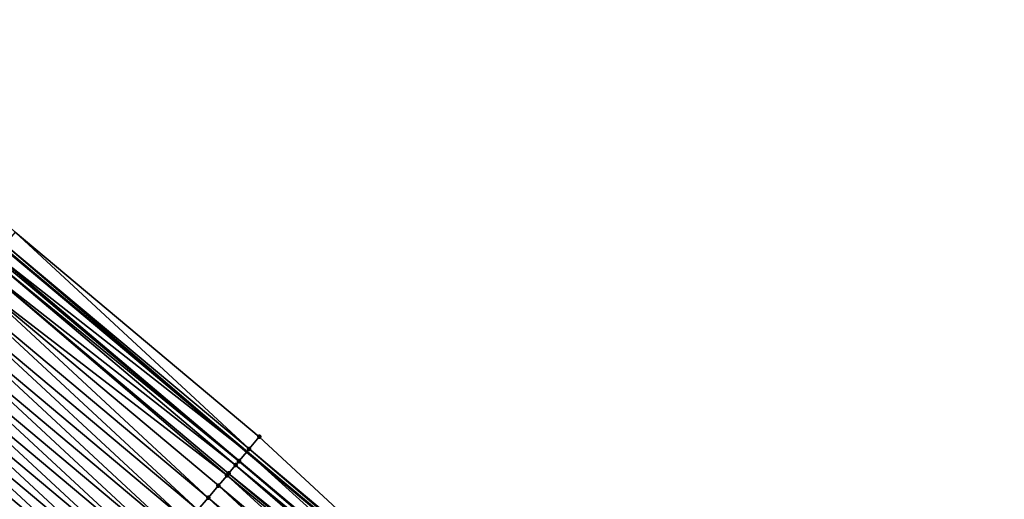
# Model space of a CAD drawing. Header units: feet. Extents: x 2007189 to 2022806, y 818621 to 837694.
# Tile 414 of 656: x 2017195 to 2017257, y 818770 to 818800. Entities that reach past the tile are written whole.
import ezdxf

# ---------------------------------------------------------------- set-up
doc = ezdxf.new("R2010")
doc.units = ezdxf.units.FT
doc.header["$MEASUREMENT"] = 0
for name, color, linetype, lineweight in [('EP_Travel Lane', 172, 'Continuous', 53), ('Road Shots', 141, 'Continuous', 100), ('Road X-Section', 40, 'Continuous', 13)]:
    doc.layers.add(name, color=color, linetype=linetype, lineweight=lineweight)
doc.layers.add('I-77-MM17-21_SB-Surface-Border', color=7, linetype='Continuous')
doc.layers.add('I-77-MM17-21_SB-Surface-TIN', color=7, linetype='Continuous')

msp = doc.modelspace()

# ---------------------------------------------------------------- linework, layer by layer
at = {"layer": 'EP_Travel Lane'}
msp.add_polyline3d([(2017071.0103465, 818888.3726488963, 278.9807868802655), (2017086.348633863, 818875.5380185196, 279.1001611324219), (2017101.687014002, 818862.7033105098, 279.1695159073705), (2017117.025386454, 818849.868608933, 279.242949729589), (2017132.363798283, 818837.0338744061, 279.2951834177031), (2017147.702261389, 818824.1990969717, 279.319731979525), (2017163.040738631, 818811.3643077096, 279.3366750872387), (2017178.379234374, 818798.5295029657, 279.3436157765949), (2017193.717850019, 818785.6945978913, 279.2859228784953), (2017209.069217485, 818772.8489755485, 279.2740053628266), (2017224.407591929, 818760.014025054, 279.2363006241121), (2017239.746218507, 818747.178863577, 279.2727614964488), (2017255.08455113, 818734.3439480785, 279.222759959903), (2017270.422764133, 818721.509132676, 279.1375823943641), (2017285.76092519, 818708.6743607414, 279.0371348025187), (2017301.099112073, 818695.8395671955, 278.9442828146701), (2017316.437250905, 818683.0048138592, 278.8373000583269), (2017331.775361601, 818670.1700840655, 278.7220561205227), (2017347.113417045, 818657.3354005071, 278.5905601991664), (2017362.467347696, 818644.47066308, 278.4045546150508), (2017368.32299968, 818639.537190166, 278.3972724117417)], dxfattribs=at)
at = {"layer": 'I-77-MM17-21_SB-Surface-Border', "color": 3, "linetype": 'Continuous', "lineweight": -3}
msp.add_polyline3d([(2017071.795391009, 818889.3107383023, 278.9555836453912), (2017086.491902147, 818875.709227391, 279.0983096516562), (2017102.472067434, 818863.6414153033, 279.1455697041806), (2017117.810444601, 818850.8067212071, 279.2194905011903), (2017133.148886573, 818837.971972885, 279.2584970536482), (2017149.129146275, 818825.9040817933, 279.2547709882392), (2017164.467599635, 818813.0693239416, 279.2876340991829), (2017179.806130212, 818800.2345014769, 279.2788143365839), (2017194.502974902, 818786.6327114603, 279.2416348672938), (2017209.852412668, 818773.7830903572, 279.2312687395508), (2017224.533861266, 818760.1646016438, 279.2329625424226), (2017240.500562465, 818748.0784724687, 279.2453868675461), (2017255.824464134, 818735.226308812, 279.2014465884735), (2017270.505686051, 818721.608010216, 279.1364210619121)], dxfattribs=at)
at = {"layer": 'I-77-MM17-21_SB-Surface-TIN', "color": 128, "linetype": 'Continuous', "lineweight": -3}
for points in [[(2017193.861161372, 818785.8658507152, 279.2820760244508), (2017209.209933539, 818773.0167871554, 279.2692332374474), (2017194.502974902, 818786.6327114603, 279.2416348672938)], [(2017194.502974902, 818786.6327114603, 279.2416348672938), (2017209.209933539, 818773.0167871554, 279.2692332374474), (2017209.852412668, 818773.7830903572, 279.2312687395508)], [(2017193.297737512, 818785.1925758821, 279.2971998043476), (2017209.069217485, 818772.8489755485, 279.2740053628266), (2017193.717850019, 818785.6945978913, 279.2859228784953)], [(2017193.861161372, 818785.8658507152, 279.2820760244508), (2017193.717850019, 818785.6945978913, 279.2859228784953), (2017209.069217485, 818772.8489755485, 279.2740053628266)], [(2017193.861161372, 818785.8658507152, 279.2820760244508), (2017209.069217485, 818772.8489755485, 279.2740053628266), (2017209.209933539, 818773.0167871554, 279.2692332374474)], [(2017193.056877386, 818784.9047191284, 279.2940973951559), (2017208.567397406, 818772.2505317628, 279.2904207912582), (2017193.219395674, 818785.0989499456, 279.2967113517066)], [(2017193.219395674, 818785.0989499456, 279.2967113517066), (2017208.583034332, 818772.269175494, 279.2904933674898), (2017193.297737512, 818785.1925758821, 279.2971998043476)], [(2017193.219395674, 818785.0989499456, 279.2967113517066), (2017208.567397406, 818772.2505317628, 279.2904207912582), (2017208.583034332, 818772.269175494, 279.2904933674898)], [(2017193.297737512, 818785.1925758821, 279.2971998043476), (2017208.583034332, 818772.269175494, 279.2904933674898), (2017209.069217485, 818772.8489755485, 279.2740053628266)], [(2017192.577686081, 818784.3320022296, 279.2810778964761), (2017208.360193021, 818772.0034960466, 279.2877579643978), (2017193.056877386, 818784.9047191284, 279.2940973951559)], [(2017193.056877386, 818784.9047191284, 279.2940973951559), (2017208.360193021, 818772.0034960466, 279.2877579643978), (2017208.567397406, 818772.2505317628, 279.2904207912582)], [(2017191.93599097, 818783.5650423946, 279.2576306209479), (2017207.821497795, 818771.3613350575, 279.2679755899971), (2017192.577686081, 818784.3320022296, 279.2810778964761)], [(2017192.577686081, 818784.3320022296, 279.2810778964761), (2017207.924729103, 818771.4843872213, 279.2727095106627), (2017208.360193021, 818772.0034960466, 279.2877579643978)], [(2017192.577686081, 818784.3320022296, 279.2810778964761), (2017207.821497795, 818771.3613350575, 279.2679755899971), (2017207.924729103, 818771.4843872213, 279.2727095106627)], [(2017191.294289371, 818782.7980879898, 279.2376844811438), (2017206.639350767, 818769.9521331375, 279.2250051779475), (2017191.93599097, 818783.5650423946, 279.2576306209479)], [(2017191.93599097, 818783.5650423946, 279.2576306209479), (2017207.282023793, 818770.718273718, 279.24410652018), (2017207.821497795, 818771.3613350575, 279.2679755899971)], [(2017191.93599097, 818783.5650423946, 279.2576306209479), (2017206.639350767, 818769.9521331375, 279.2250051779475), (2017207.282023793, 818770.718273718, 279.24410652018)], [(2017190.652577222, 818782.0311424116, 279.2234294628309), (2017205.996701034, 818769.1859730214, 279.2127591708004), (2017191.294289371, 818782.7980879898, 279.2376844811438)], [(2017191.294289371, 818782.7980879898, 279.2376844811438), (2017205.996701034, 818769.1859730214, 279.2127591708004), (2017206.639350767, 818769.9521331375, 279.2250051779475)], [(2017190.010864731, 818781.2641971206, 279.2093594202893), (2017205.354053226, 818768.4198112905, 279.2010798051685), (2017190.652577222, 818782.0311424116, 279.2234294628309)], [(2017190.652577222, 818782.0311424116, 279.2234294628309), (2017205.354053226, 818768.4198112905, 279.2010798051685), (2017205.996701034, 818769.1859730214, 279.2127591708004)], [(2017189.369150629, 818780.4972531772, 279.1961584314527), (2017204.71140015, 818767.6536539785, 279.1878498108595), (2017190.010864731, 818781.2641971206, 279.2093594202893)], [(2017190.010864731, 818781.2641971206, 279.2093594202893), (2017204.71140015, 818767.6536539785, 279.1878498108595), (2017205.354053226, 818768.4198112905, 279.2010798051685)], [(2017188.727443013, 818779.7303038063, 279.1794577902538), (2017204.068747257, 818766.8874965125, 279.1746738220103), (2017189.369150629, 818780.4972531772, 279.1961584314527)], [(2017189.369150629, 818780.4972531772, 279.1961584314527), (2017204.068747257, 818766.8874965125, 279.1746738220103), (2017204.71140015, 818767.6536539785, 279.1878498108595)], [(2017188.085732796, 818778.9633566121, 279.1641609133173), (2017203.426087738, 818766.1213446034, 279.1595478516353), (2017188.727443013, 818779.7303038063, 279.1794577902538)], [(2017188.727443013, 818779.7303038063, 279.1794577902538), (2017203.426087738, 818766.1213446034, 279.1595478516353), (2017204.068747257, 818766.8874965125, 279.1746738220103)], [(2017187.444017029, 818778.1964140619, 279.1518580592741), (2017202.783437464, 818765.3551849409, 279.1471426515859), (2017188.085732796, 818778.9633566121, 279.1641609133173)], [(2017188.085732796, 818778.9633566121, 279.1641609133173), (2017202.783437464, 818765.3551849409, 279.1471426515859), (2017203.426087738, 818766.1213446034, 279.1595478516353)], [(2017186.802306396, 818777.4294672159, 279.1367854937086), (2017202.140781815, 818764.5890297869, 279.1331553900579), (2017187.444017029, 818778.1964140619, 279.1518580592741)], [(2017187.444017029, 818778.1964140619, 279.1518580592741), (2017202.140781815, 818764.5890297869, 279.1331553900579), (2017202.783437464, 818765.3551849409, 279.1471426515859)], [(2017186.802306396, 818777.4294672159, 279.1367854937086), (2017186.160611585, 818776.6625068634, 279.1131059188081), (2017201.498109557, 818763.8228882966, 279.1143185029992)], [(2017186.802306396, 818777.4294672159, 279.1367854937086), (2017201.498109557, 818763.8228882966, 279.1143185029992), (2017202.140781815, 818764.5890297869, 279.1331553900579)], [(2017185.518906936, 818775.8955552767, 279.0948754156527), (2017200.855468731, 818763.056720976, 279.1046554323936), (2017186.160611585, 818776.6625068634, 279.1131059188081)], [(2017200.855468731, 818763.056720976, 279.1046554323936), (2017201.498109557, 818763.8228882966, 279.1143185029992), (2017186.160611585, 818776.6625068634, 279.1131059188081)], [(2017184.877198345, 818775.128606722, 279.0787011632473), (2017200.212818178, 818762.2905615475, 279.0921681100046), (2017185.518906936, 818775.8955552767, 279.0948754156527)], [(2017185.518906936, 818775.8955552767, 279.0948754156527), (2017200.212818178, 818762.2905615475, 279.0921681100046), (2017200.855468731, 818763.056720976, 279.1046554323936)], [(2017184.235496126, 818774.3616528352, 279.0590891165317), (2017199.57015456, 818761.524413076, 279.0758358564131), (2017184.877198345, 818775.128606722, 279.0787011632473)], [(2017184.877198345, 818775.128606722, 279.0787011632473), (2017199.57015456, 818761.524413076, 279.0758358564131), (2017200.212818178, 818762.2905615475, 279.0921681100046)], [(2017183.593795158, 818773.5946979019, 279.0388022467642), (2017198.92749309, 818760.7582628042, 279.060135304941), (2017184.235496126, 818774.3616528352, 279.0590891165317)], [(2017184.235496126, 818774.3616528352, 279.0590891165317), (2017198.92749309, 818760.7582628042, 279.060135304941), (2017199.57015456, 818761.524413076, 279.0758358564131)], [(2017182.952092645, 818772.827744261, 279.0193487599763), (2017198.284830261, 818759.9921136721, 279.0440349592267), (2017183.593795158, 818773.5946979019, 279.0388022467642)], [(2017183.593795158, 818773.5946979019, 279.0388022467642), (2017198.284830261, 818759.9921136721, 279.0440349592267), (2017198.92749309, 818760.7582628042, 279.060135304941)], [(2017209.209933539, 818773.0167871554, 279.2692332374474), (2017224.533861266, 818760.1646016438, 279.2329625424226), (2017209.852412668, 818773.7830903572, 279.2312687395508)], [(2017182.310389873, 818772.0607908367, 279.000034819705), (2017197.642170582, 818759.2259618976, 279.0288617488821), (2017182.952092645, 818772.827744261, 279.0193487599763)], [(2017182.952092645, 818772.827744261, 279.0193487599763), (2017197.642170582, 818759.2259618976, 279.0288617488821), (2017198.284830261, 818759.9921136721, 279.0440349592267)], [(2017208.583034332, 818772.269175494, 279.2904933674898), (2017223.911346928, 818759.4222513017, 279.2494194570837), (2017209.069217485, 818772.8489755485, 279.2740053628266)], [(2017209.209933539, 818773.0167871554, 279.2692332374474), (2017209.069217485, 818772.8489755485, 279.2740053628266), (2017224.407591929, 818760.014025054, 279.2363006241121)], [(2017223.911346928, 818759.4222513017, 279.2494194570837), (2017224.407591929, 818760.014025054, 279.2363006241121), (2017209.069217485, 818772.8489755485, 279.2740053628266)], [(2017209.209933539, 818773.0167871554, 279.2692332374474), (2017224.407591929, 818760.014025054, 279.2363006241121), (2017224.533861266, 818760.1646016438, 279.2329625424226)], [(2017181.668686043, 818771.2938382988, 278.9812923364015), (2017196.999499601, 818758.4598196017, 279.0103623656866), (2017182.310389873, 818772.0607908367, 279.000034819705)], [(2017182.310389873, 818772.0607908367, 279.000034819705), (2017196.999499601, 818758.4598196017, 279.0103623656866), (2017197.642170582, 818759.2259618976, 279.0288617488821)], [(2017207.924729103, 818771.4843872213, 279.2727095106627), (2017223.475677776, 818758.9028793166, 279.2370454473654), (2017208.360193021, 818772.0034960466, 279.2877579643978)], [(2017208.360193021, 818772.0034960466, 279.2877579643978), (2017223.805037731, 818759.2955036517, 279.2484031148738), (2017208.567397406, 818772.2505317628, 279.2904207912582)], [(2017208.360193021, 818772.0034960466, 279.2877579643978), (2017223.475677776, 818758.9028793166, 279.2370454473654), (2017223.805037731, 818759.2955036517, 279.2484031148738)], [(2017208.567397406, 818772.2505317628, 279.2904207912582), (2017223.891308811, 818759.3983599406, 279.2493468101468), (2017208.583034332, 818772.269175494, 279.2904933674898)], [(2017208.567397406, 818772.2505317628, 279.2904207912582), (2017223.805037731, 818759.2955036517, 279.2484031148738), (2017223.891308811, 818759.3983599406, 279.2493468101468)], [(2017208.583034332, 818772.269175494, 279.2904933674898), (2017223.891308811, 818759.3983599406, 279.2493468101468), (2017223.911346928, 818759.4222513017, 279.2494194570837)], [(2017207.282023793, 818770.718273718, 279.24410652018), (2017222.605926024, 818757.8661095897, 279.2003333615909), (2017207.821497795, 818771.3613350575, 279.2679755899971)], [(2017207.821497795, 818771.3613350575, 279.2679755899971), (2017223.248623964, 818758.6322292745, 279.2267667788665), (2017207.924729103, 818771.4843872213, 279.2727095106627)], [(2017207.821497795, 818771.3613350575, 279.2679755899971), (2017222.605926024, 818757.8661095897, 279.2003333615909), (2017223.248623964, 818758.6322292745, 279.2267667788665)], [(2017207.924729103, 818771.4843872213, 279.2727095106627), (2017223.248623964, 818758.6322292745, 279.2267667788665), (2017223.475677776, 818758.9028793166, 279.2370454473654)], [(2017181.026984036, 818770.5268842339, 278.9615654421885), (2017196.356832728, 818757.693673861, 278.9930718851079), (2017181.668686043, 818771.2938382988, 278.9812923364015)], [(2017181.668686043, 818771.2938382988, 278.9812923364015), (2017196.356832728, 818757.693673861, 278.9930718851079), (2017196.999499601, 818758.4598196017, 279.0103623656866)], [(2017180.385285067, 818769.759927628, 278.9402001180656), (2017195.71417149, 818756.9275233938, 278.9774399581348), (2017181.026984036, 818770.5268842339, 278.9615654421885)], [(2017181.026984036, 818770.5268842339, 278.9615654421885), (2017195.71417149, 818756.9275233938, 278.9774399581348), (2017196.356832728, 818757.693673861, 278.9930718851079)], [(2017206.639350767, 818769.9521331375, 279.2250051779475), (2017221.96326969, 818757.0999550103, 279.1861448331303), (2017207.282023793, 818770.718273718, 279.24410652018)], [(2017207.282023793, 818770.718273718, 279.24410652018), (2017221.96326969, 818757.0999550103, 279.1861448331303), (2017222.605926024, 818757.8661095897, 279.2003333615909)], [(2017205.996701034, 818769.1859730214, 279.2127591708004), (2017221.32062509, 818756.3337905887, 279.1754100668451), (2017206.639350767, 818769.9521331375, 279.2250051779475)], [(2017206.639350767, 818769.9521331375, 279.2250051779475), (2017221.32062509, 818756.3337905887, 279.1754100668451), (2017221.96326969, 818757.0999550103, 279.1861448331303)]]:
    msp.add_3dface(points, dxfattribs=at)
at = {"layer": 'Road Shots', "lineweight": 100}
for p in [(2017209.852412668, 818773.7830903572, 279.2312687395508), (2017209.209933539, 818773.0167871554, 279.2692332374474), (2017208.360193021, 818772.0034960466, 279.2877579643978), (2017208.567397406, 818772.2505317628, 279.2904207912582), (2017208.583034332, 818772.269175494, 279.2904933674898), (2017207.821497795, 818771.3613350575, 279.2679755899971), (2017207.924729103, 818771.4843872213, 279.2727095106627), (2017207.282023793, 818770.718273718, 279.24410652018), (2017206.639350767, 818769.9521331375, 279.2250051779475)]:
    msp.add_point(p, dxfattribs=at)
at = {"layer": 'Road X-Section', "extrusion": (-0.7661874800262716, 0.6426018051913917, 0.004434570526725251), "elevation": -1019414.184176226, "flags": 128}
msp.add_lwpolyline([(-1923615.828633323, 4799.942561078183), (-1923614.828633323, 4799.980525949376), (-1923613.852966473, 4800.001786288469), (-1923613.828633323, 4800.001713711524), (-1923613.506204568, 4799.99905085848), (-1923612.828633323, 4799.984002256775), (-1923612.668014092, 4799.979268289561), (-1923611.828633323, 4799.955398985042), (-1923610.828633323, 4799.936297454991), (-1923609.828633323, 4799.92405132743), (-1923608.828633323, 4799.912371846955), (-1923607.828633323, 4799.899141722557), (-1923606.828633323, 4799.88596560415), (-1923605.828633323, 4799.870839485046), (-1923604.828633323, 4799.858434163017), (-1923603.828633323, 4799.844446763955), (-1923602.828633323, 4799.825609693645), (-1923601.828633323, 4799.815946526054), (-1923600.828633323, 4799.80345908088), (-1923599.828633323, 4799.787126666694), (-1923598.828633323, 4799.771425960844), (-1923597.828633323, 4799.755325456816), (-1923596.828633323, 4799.740152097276), (-1923595.828633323, 4799.721652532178), (-1923594.828633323, 4799.704361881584), (-1923593.828633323, 4799.688729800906), (-1923592.828633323, 4799.673207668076), (-1923591.828633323, 4799.659118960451), (-1923590.828633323, 4799.634861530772), (-1923589.828633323, 4799.599654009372), (-1923589.524966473, 4799.587250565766)], dxfattribs=at)

doc.saveas('drawing.dxf')
